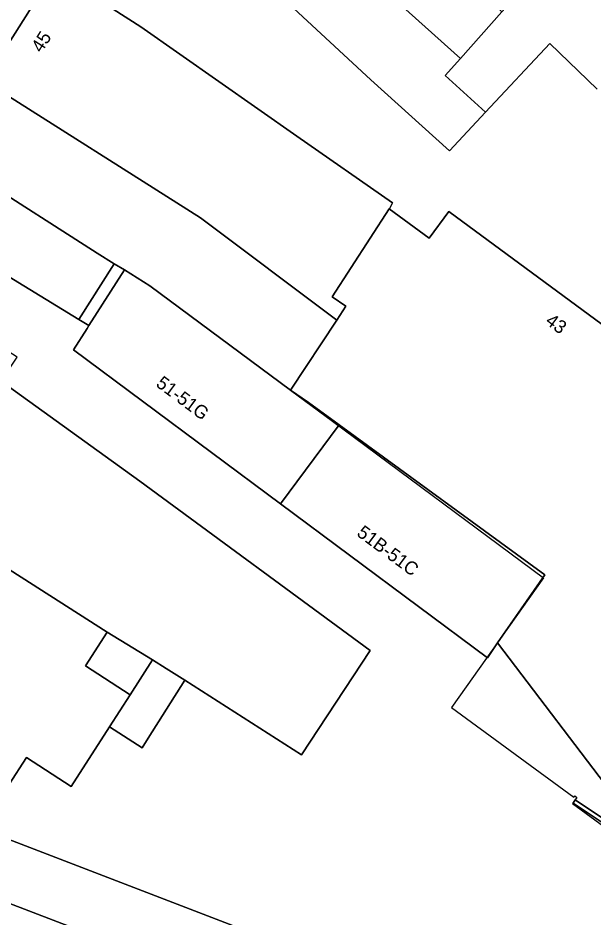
# Model space of a CAD drawing. Extents: x 160663 to 161506, y 382245 to 383291.
# Drawn here: x 161115 to 161158.3, y 383010 to 383077.6 of the extents above; entities that cross this region are included whole.
import ezdxf

# ---------------------------------------------------------------- set-up
doc = ezdxf.new("R2010")
doc.units = 0
for name, color, linetype in [('IMGEO_Erf', 7, 'Continuous'), ('IMGEO_Hek', 7, 'Continuous'), ('IMGEO_Muur', 7, 'Continuous'), ('IMGEO_Pand', 7, 'Continuous'), ('IMGEO_Pand_nummerreeks', 7, 'Continuous'), ('IMGEO_Parkeervlak_open', 7, 'Continuous'), ('IMGEO_Voetpad_op_trap', 7, 'Continuous'), ('IMGEO_Voetpad_open', 7, 'Continuous')]:
    doc.layers.add(name, color=color, linetype=linetype)

msp = doc.modelspace()

# ---------------------------------------------------------------- linework, layer by layer
at = {"layer": 'IMGEO_Erf'}
for points in [[(161158.436, 383094.229), (161156.898, 383095.675), (161159.788, 383098.711), (161157.262, 383101.115), (161154.551, 383103.696), (161151.676, 383100.675), (161150.569, 383101.727), (161149.172, 383100.365), (161149.287, 383100.269), (161156.616, 383094.173), (161150.938, 383087.632), (161150.823, 383087.499), (161152.602, 383085.865), (161151.405, 383084.486), (161149.626, 383086.12), (161147.047, 383083.15), (161151.834, 383078.625), (161151.374, 383078.105), (161148.258, 383074.587), (161147.119, 383073.302), (161150.151, 383070.564), (161154.974, 383075.718), (161158.54, 383072.292)], [(161160.039, 383018.807), (161151.049, 383030.643), (161150.303, 383029.518), (161134.737, 383041.098), (161119.17, 383052.677), (161120.195, 383054.289), (161120.331, 383054.502), (161119.57, 383054.964), (161112.945, 383058.991)], [(161113.738, 383050.317), (161124.161, 383042.804), (161141.467, 383030.069), (161136.296, 383022.234), (161127.531, 383027.829), (161124.774, 383023.464), (161124.33, 383022.76), (161121.881, 383024.335), (161118.993, 383019.85), (161115.629, 383022.014), (161114.314, 383019.97)], [(161160.721, 383015.935), (161156.72, 383018.598), (161156.88, 383018.839), (161160.587, 383016.366)], [(161120.977, 383008.51), (161114.302, 383011.074), (161114.043, 383010.4), (161106.846, 383013.164), (161108.705, 383018.003), (161133.815, 383008.358)]]:
    msp.add_lwpolyline(points, dxfattribs=at)
at = {"layer": 'IMGEO_Hek'}
msp.add_lwpolyline([(161156.682, 383018.571), (161159.376, 383016.575), (161164.585, 383021.715), (161166.876, 383019.535)], dxfattribs=at)
at = {"layer": 'IMGEO_Muur'}
for points in [[(161158.54, 383072.292), (161154.974, 383075.718), (161150.151, 383070.564)], [(161135.492, 383049.653), (161138.643, 383047.313)], [(161138.643, 383047.313), (161154.49, 383035.537), (161147.573, 383025.787), (161156.778, 383019.041), (161156.849, 383019.138), (161157.01, 383019.02), (161156.682, 383018.571)]]:
    msp.add_lwpolyline(points, dxfattribs=at)
msp.add_lwpolyline([(161162.797, 383020.881), (161162.337, 383020.536), (161160.587, 383016.366), (161156.88, 383018.839), (161156.72, 383018.598), (161160.721, 383015.935)], close=True, dxfattribs=at)
at = {"layer": 'IMGEO_Pand'}
for points in [[(161148.258, 383074.587), (161151.374, 383078.105), (161144.172, 383085.477), (161136.559, 383092.177), (161128.867, 383098.067), (161128.727, 383097.855), (161125.919, 383093.682), (161132.177, 383088.928), (161140.297, 383081.749)], [(161148.258, 383074.587), (161140.297, 383081.749), (161132.177, 383088.928), (161125.919, 383093.682), (161123.185, 383089.618), (161122.93, 383089.238), (161129.272, 383084.441), (161130.259, 383083.445), (161141.512, 383072.995), (161147.432, 383067.653), (161150.151, 383070.564), (161147.119, 383073.302)], [(161124.224, 383076.969), (161117.715, 383081.151), (161114.297, 383075.737), (161112.489, 383072.874), (161128.71, 383062.601), (161138.969, 383054.914), (161139.647, 383055.96), (161138.611, 383056.66), (161142.897, 383063.273), (161142.942, 383063.342), (161143.154, 383063.734), (161135.968, 383068.755)], [(161128.71, 383062.601), (161112.489, 383072.874), (161109.356, 383067.911), (161112.219, 383066.12), (161111.934, 383065.708), (161120.939, 383059.954), (161122.234, 383059.153), (161122.991, 383058.684), (161124.908, 383057.498), (161135.492, 383049.653), (161138.969, 383054.914)], [(161111.934, 383065.708), (161112.219, 383066.12), (161109.356, 383067.911), (161106.181, 383062.918), (161106.022, 383062.668), (161105.886, 383062.454), (161106.164, 383062.277), (161106.293, 383062.479), (161111.146, 383059.44), (161111.441, 383059.904), (161112.765, 383059.1), (161112.708, 383059.006), (161112.886, 383058.898), (161112.945, 383058.991), (161119.57, 383054.964), (161122.234, 383059.153), (161120.939, 383059.954)], [(161160.36, 383042.625), (161165.582, 383049.681), (161147.379, 383063.088), (161145.904, 383061.072), (161142.897, 383063.273), (161138.611, 383056.66), (161139.647, 383055.96), (161138.969, 383054.914), (161135.492, 383049.653), (161136.836, 383048.711), (161139.147, 383047.027), (161154.611, 383035.762), (161151.049, 383030.643), (161160.039, 383018.807), (161162.337, 383020.536), (161162.797, 383020.881), (161163.143, 383021.142), (161165.518, 383026.785), (161168.784, 383025.439), (161188.861, 383040.667), (161182.454, 383049.093), (161166.42, 383034.632)], [(161124.161, 383042.804), (161113.738, 383050.317), (161114.928, 383052.126), (161110.435, 383055.01), (161103.842, 383059.242), (161096.434, 383047.595), (161121.694, 383031.438), (161125.111, 383029.374), (161126.133, 383028.722), (161127.531, 383027.829), (161136.296, 383022.234), (161141.467, 383030.069)], [(161124.908, 383057.498), (161122.991, 383058.684), (161120.331, 383054.502), (161120.195, 383054.289), (161119.17, 383052.677), (161134.737, 383041.098), (161139.147, 383047.027), (161136.836, 383048.711), (161135.492, 383049.653)], [(161139.147, 383047.027), (161134.737, 383041.098), (161150.303, 383029.518), (161151.049, 383030.643), (161154.611, 383035.762)], [(161121.694, 383031.438), (161120.068, 383028.911), (161123.433, 383026.745), (161125.111, 383029.374)], [(161127.531, 383027.829), (161126.133, 383028.722), (161125.111, 383029.374), (161123.433, 383026.745), (161121.881, 383024.335), (161124.33, 383022.76), (161124.774, 383023.464)], [(161096.995, 383010.875), (161092.523, 383013.112), (161088.895, 383005.883), (161099.676, 383000), (161112.503, 382993), (161120.931, 382988.401), (161127.727, 382998.923), (161128.422, 383000), (161133.815, 383008.358), (161108.705, 383018.003), (161106.846, 383013.164), (161114.043, 383010.4), (161114.302, 383011.074), (161120.977, 383008.51), (161116.889, 383002.165), (161109.256, 383004.742)]]:
    msp.add_lwpolyline(points, close=True, dxfattribs=at)
msp.add_lwpolyline([(161114.314, 383019.97), (161115.629, 383022.014), (161118.993, 383019.85), (161121.881, 383024.335), (161123.433, 383026.745), (161120.068, 383028.911), (161121.694, 383031.438), (161096.434, 383047.595)], dxfattribs=at)
at = {"layer": 'IMGEO_Parkeervlak_open'}
msp.add_lwpolyline([(161158.54, 383072.292), (161154.974, 383075.718), (161150.151, 383070.564), (161147.432, 383067.653), (161141.512, 383072.995), (161130.259, 383083.445), (161129.272, 383084.441), (161122.93, 383089.238), (161117.715, 383081.151), (161124.224, 383076.969), (161135.968, 383068.755), (161143.154, 383063.734), (161142.942, 383063.342), (161142.897, 383063.273), (161145.904, 383061.072), (161147.379, 383063.088), (161165.582, 383049.681)], dxfattribs=at)
at = {"layer": 'IMGEO_Voetpad_op_trap'}
msp.add_lwpolyline([(161122.991, 383058.684), (161122.234, 383059.153), (161119.57, 383054.964), (161120.331, 383054.502)], close=True, dxfattribs=at)
at = {"layer": 'IMGEO_Voetpad_open'}
msp.add_lwpolyline([(161114.297, 383075.737), (161117.715, 383081.151)], dxfattribs=at)

# ---------------------------------------------------------------- texts
at = {"layer": 'IMGEO_Pand_nummerreeks'}
for s, rotation, p in [('45', 57.73696, (161116.763, 383074.959)), ('43', 323.62864, (161154.57, 383054.688)), ('51-51G', 323.35362, (161125.297, 383049.989)), ('51B-51C', 323.35362, (161140.396, 383038.757))]:
    msp.add_text(s, height=1, rotation=rotation, dxfattribs=at).set_placement(p)

doc.saveas('drawing.dxf')
